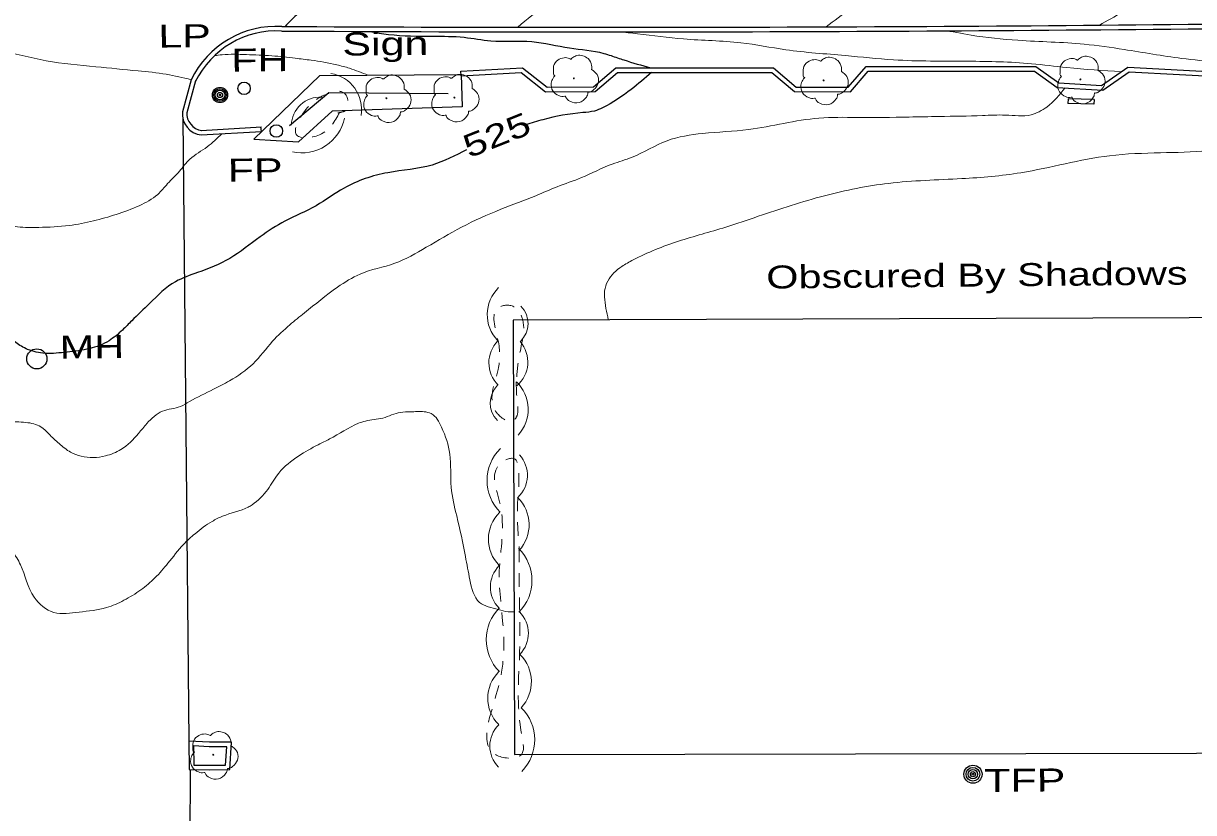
# Model space of a CAD drawing. Extents: x 2362213 to 2366494, y 6968794 to 6978110.
# Drawn here: x 2362955.4 to 2363200.2, y 6976296.4 to 6976461.4 of the extents above; entities that cross this region are included whole.
import ezdxf
from ezdxf.enums import TextEntityAlignment as Align

# ---------------------------------------------------------------- set-up
doc = ezdxf.new("R2010")
doc.units = 0
doc.header["$LTSCALE"] = 1.9
doc.linetypes.add('SHORT_DASHED', pattern=[2.7, 1.5, -1.2])
for name, color, linetype, lineweight in [('11', 7, 'Continuous', 25), ('2', 7, 'Continuous', 25), ('20', 7, 'Continuous', 25), ('23', 7, 'Continuous', 25), ('29', 7, 'Continuous', 13), ('31', 7, 'Continuous', 25), ('35', 7, 'Continuous', 13)]:
    doc.layers.add(name, color=color, linetype=linetype, lineweight=lineweight)

msp = doc.modelspace()

# ---------------------------------------------------------------- linework, layer by layer
at = {"layer": '11'}
msp.add_lwpolyline([(2363239.76, 6976399.979), (2363057.866, 6976399.397), (2363058.161, 6976308.506), (2363236.437, 6976308.873)], dxfattribs=at)
at = {"layer": '2'}
for p, q in [((2362990.484, 6976449.668), (2362988.658, 6976442.98)), ((2362991.407, 6976449.416), (2362989.58, 6976442.729)), ((2363046.989, 6976450.486), (2363046.94, 6976451.444)), ((2363173.962, 6976445.655), (2363173.931, 6976444.694)), ((2363179.361, 6976444.546), (2363173.931, 6976444.694)), ((2363179.392, 6976445.506), (2363173.962, 6976445.655)), ((2363179.392, 6976445.506), (2363179.361, 6976444.546)), ((2362988.761, 6976441.551), (2362990.021, 6976311.326)), ((2362992.555, 6976439.077), (2363005.179, 6976439.797)), ((2363005.178, 6976438.837), (2363005.059, 6976439.786)), ((2362992.613, 6976438.117), (2363005.238, 6976438.838)), ((2362990.268, 6976305.379), (2362989.945, 6976221.641))]:
    msp.add_line(p, q, dxfattribs=at)
for points in [[(2363046.94, 6976451.444), (2363059.815, 6976452.157), (2363064.982, 6976448.097), (2363074.662, 6976448.149), (2363079.365, 6976452.133), (2363112.326, 6976452.157), (2363117.034, 6976448.133), (2363127.976, 6976448.087), (2363131.715, 6976452.432), (2363167.236, 6976452.43), (2363171.99, 6976448.986), (2363180.934, 6976448.431), (2363186.448, 6976452.264), (2363218.717, 6976450.561), (2363223.176, 6976446.473), (2363233.789, 6976446.094), (2363237.622, 6976450.081), (2363242.576, 6976449.678)], [(2363046.989, 6976450.486), (2363059.504, 6976451.175), (2363064.652, 6976447.134), (2363075.021, 6976447.192), (2363079.714, 6976451.177), (2363111.975, 6976451.195), (2363116.684, 6976447.179), (2363128.416, 6976447.121), (2363132.153, 6976451.477), (2363166.925, 6976451.468), (2363171.649, 6976448.043), (2363181.204, 6976447.454), (2363186.728, 6976451.286), (2363218.326, 6976449.617), (2363222.785, 6976445.529), (2363234.178, 6976445.118), (2363238.002, 6976449.084), (2363242.496, 6976448.717)], [(2362994.314, 6976311.088), (2362990.001, 6976311.326), (2362990.108, 6976305.377), (2362994.429, 6976305.319)], [(2362994.263, 6976310.127), (2362990.981, 6976310.316), (2362991.049, 6976306.326), (2362994.44, 6976306.279)], [(2362994.42, 6976306.279), (2362997.67, 6976306.309), (2362997.923, 6976310.112), (2362994.313, 6976310.128)], [(2362994.429, 6976305.319), (2362998.569, 6976305.358), (2362998.944, 6976311.072), (2362994.314, 6976311.088)]]:
    msp.add_lwpolyline(points, dxfattribs=at)
for centre, radius, start, end in [((2363074.773, 6988792.679), 12332.043, 269.69664, 270.78069), ((2363008.362, 6976440.95), 19.89, 86.78063, 154.00705), ((2363008.362, 6976440.95), 18.93, 86.78063, 154.00705), ((2363074.773, 6988792.679), 12333.003, 269.69664, 270.78069), ((2362993.132, 6976442.579), 4.492, 174.88083, 263.38481), ((2362993.132, 6976442.579), 3.532, 174.88083, 263.38481)]:
    msp.add_arc(centre, radius, start, end, dxfattribs=at)
at = {"layer": '20'}
for centre, radius in [((2363001.562, 6976447.863), 1.3), ((2362996.525, 6976446.475), 1.6), ((2362996.525, 6976446.475), 1.3), ((2362996.525, 6976446.475), 1), ((2362996.525, 6976446.475), 0.539), ((2362996.525, 6976446.475), 0.192), ((2363008.307, 6976438.946), 1.3), ((2362958.208, 6976391.287), 2.1), ((2363154.045, 6976304.398), 1.9), ((2363154.045, 6976304.398), 1.442), ((2363154.045, 6976304.398), 0.973), ((2363154.045, 6976304.398), 0.539), ((2363154.045, 6976304.398), 0.192)]:
    msp.add_circle(centre, radius, dxfattribs=at)
at = {"layer": '23'}
msp.add_line((2363003.633, 6976437.212), (2363012.969, 6976436.691), dxfattribs=at)
for points in [[(2363003.633, 6976437.212), (2363017.437, 6976450.524), (2363046.976, 6976450.766), (2363047.181, 6976443.987), (2363019.978, 6976443.118), (2363012.969, 6976436.691)], [(2363044.275, 6976446.71), (2363019.281, 6976446.942), (2363011.097, 6976439.993)]]:
    msp.add_lwpolyline(points, dxfattribs=at)
at = {"layer": '29'}
for centre in [(2363070.555, 6976449.93), (2363122.802, 6976449.517), (2363176.532, 6976449.739), (2363031.343, 6976445.806), (2363045.572, 6976445.942), (2362995.129, 6976308.465)]:
    msp.add_circle(centre, 0.1, dxfattribs=at)
for centre, radius, start, end in [((2363018.479, 6976443.399), 7.678, 350.75706, 80.75706), ((2363017.567, 6976439.919), 6.136, 87.78442, 177.78442), ((2363013.588, 6976443.565), 9.209, 257.92213, 347.92213), ((2363060.3, 6976400.549), 7.861, 134.21862, 224.21862), ((2363055.731, 6976398.674), 5.237, 314.04367, 44.04367), ((2363059.33, 6976390.469), 6.554, 135.45243, 225.45243), ((2363054.365, 6976390.606), 6.554, 310.79228, 40.79228), ((2363058.29, 6976382.043), 5.237, 134.53857, 224.53857), ((2363053.156, 6976380.742), 7.861, 316.73756, 46.73756), ((2363061.834, 6976365.833), 9.428, 134.87402, 224.87402), ((2363054.554, 6976366.938), 6.282, 312.58174, 42.58174), ((2363053.347, 6976356.583), 7.861, 316.50257, 46.50257), ((2363060.55, 6976353.577), 7.861, 134.59507, 224.59507), ((2363052.368, 6976344.908), 9.428, 315.21835, 45.21835), ((2363059.38, 6976343.573), 6.282, 134.80982, 224.80982), ((2363061.668, 6976332.539), 9.428, 134.83525, 224.83525), ((2363054.756, 6976333.864), 6.282, 315.52334, 45.52334), ((2363053.82, 6976323.752), 7.861, 316.29703, 46.29703), ((2363060.416, 6976320.301), 7.861, 134.73903, 224.73903), ((2363052.942, 6976311.596), 9.428, 315.45521, 45.45521), ((2363059.259, 6976310.278), 6.282, 134.74053, 224.74053)]:
    msp.add_arc(centre, radius, start, end, dxfattribs=at)
for points in [[(2363066.59, 6976450.502), (2363066.609, 6976450.513), (2363066.529, 6976450.582), (2363066.293, 6976451.21), (2363066.331, 6976452.489), (2363067.218, 6976453.787), (2363068.524, 6976454.27), (2363069.646, 6976454.081), (2363069.877, 6976453.953), (2363069.947, 6976453.953), (2363069.996, 6976453.994), (2363070.344, 6976454.287), (2363071.209, 6976454.735), (2363072.42, 6976454.667), (2363073.536, 6976454.078), (2363074.269, 6976452.655), (2363074.278, 6976451.795)], [(2363118.836, 6976450.09), (2363118.856, 6976450.1), (2363118.775, 6976450.169), (2363118.539, 6976450.797), (2363118.577, 6976452.076), (2363119.465, 6976453.375), (2363120.77, 6976453.857), (2363121.892, 6976453.668), (2363122.123, 6976453.54), (2363122.193, 6976453.541), (2363122.243, 6976453.581), (2363122.59, 6976453.875), (2363123.456, 6976454.323), (2363124.666, 6976454.255), (2363125.783, 6976453.665), (2363126.517, 6976452.242), (2363126.525, 6976451.383)], [(2363172.567, 6976450.311), (2363172.587, 6976450.322), (2363172.506, 6976450.391), (2363172.27, 6976451.019), (2363172.308, 6976452.298), (2363173.196, 6976453.597), (2363174.501, 6976454.079), (2363175.623, 6976453.89), (2363175.854, 6976453.762), (2363175.924, 6976453.763), (2363175.974, 6976453.803), (2363176.321, 6976454.096), (2363177.187, 6976454.545), (2363178.397, 6976454.476), (2363179.512, 6976453.887), (2363180.246, 6976452.464), (2363180.254, 6976451.605)], [(2363074.267, 6976451.814), (2363075.408, 6976450.756), (2363075.693, 6976449.169), (2363074.985, 6976447.842), (2363074.33, 6976447.296), (2363073.663, 6976447.08), (2363073.513, 6976447.068), (2363073.494, 6976446.958), (2363073.172, 6976446.055), (2363071.633, 6976444.89), (2363069.74, 6976445.172), (2363068.841, 6976446.114), (2363068.77, 6976446.243), (2363068.65, 6976446.222), (2363067.439, 6976446.34), (2363066.17, 6976447.338), (2363065.824, 6976448.975), (2363066.194, 6976449.999), (2363066.52, 6976450.442), (2363066.59, 6976450.492)], [(2363180.244, 6976451.625), (2363181.384, 6976450.565), (2363181.669, 6976448.978), (2363180.962, 6976447.651), (2363180.307, 6976447.105), (2363179.639, 6976446.889), (2363179.489, 6976446.877), (2363179.47, 6976446.767), (2363179.149, 6976445.864), (2363177.611, 6976444.699), (2363175.718, 6976444.981), (2363174.819, 6976445.923), (2363174.748, 6976446.052), (2363174.628, 6976446.031), (2363173.417, 6976446.149), (2363172.147, 6976447.147), (2363171.802, 6976448.784), (2363172.172, 6976449.808), (2363172.498, 6976450.251), (2363172.567, 6976450.301)], [(2363027.377, 6976446.379), (2363027.397, 6976446.389), (2363027.316, 6976446.458), (2363027.08, 6976447.086), (2363027.118, 6976448.366), (2363028.006, 6976449.665), (2363029.311, 6976450.147), (2363030.433, 6976449.958), (2363030.664, 6976449.83), (2363030.734, 6976449.831), (2363030.784, 6976449.871), (2363031.131, 6976450.165), (2363031.997, 6976450.613), (2363033.208, 6976450.544), (2363034.323, 6976449.955), (2363035.057, 6976448.532), (2363035.065, 6976447.672)], [(2363041.606, 6976446.514), (2363041.626, 6976446.524), (2363041.546, 6976446.594), (2363041.31, 6976447.221), (2363041.347, 6976448.502), (2363042.235, 6976449.8), (2363043.541, 6976450.283), (2363044.662, 6976450.093), (2363044.894, 6976449.966), (2363044.964, 6976449.966), (2363045.013, 6976450.007), (2363045.361, 6976450.3), (2363046.226, 6976450.748), (2363047.437, 6976450.68), (2363048.553, 6976450.091), (2363049.286, 6976448.667), (2363049.294, 6976447.808)], [(2363126.515, 6976451.403), (2363127.655, 6976450.344), (2363127.94, 6976448.756), (2363127.233, 6976447.43), (2363126.578, 6976446.883), (2363125.91, 6976446.667), (2363125.76, 6976446.656), (2363125.741, 6976446.545), (2363125.419, 6976445.642), (2363123.88, 6976444.478), (2363121.987, 6976444.76), (2363121.088, 6976445.701), (2363121.017, 6976445.83), (2363120.897, 6976445.809), (2363119.686, 6976445.928), (2363118.416, 6976446.926), (2363118.07, 6976448.562), (2363118.441, 6976449.586), (2363118.766, 6976450.029), (2363118.836, 6976450.08)], [(2363035.055, 6976447.692), (2363036.195, 6976446.633), (2363036.48, 6976445.045), (2363035.773, 6976443.719), (2363035.118, 6976443.172), (2363034.45, 6976442.956), (2363034.3, 6976442.945), (2363034.281, 6976442.834), (2363033.96, 6976441.931), (2363032.421, 6976440.767), (2363030.528, 6976441.048), (2363029.629, 6976441.99), (2363029.558, 6976442.119), (2363029.438, 6976442.098), (2363028.227, 6976442.217), (2363026.957, 6976443.215), (2363026.612, 6976444.851), (2363026.982, 6976445.875), (2363027.308, 6976446.318), (2363027.377, 6976446.369)], [(2363049.284, 6976447.827), (2363050.424, 6976446.768), (2363050.71, 6976445.181), (2363050.002, 6976443.854), (2363049.347, 6976443.308), (2363048.679, 6976443.091), (2363048.529, 6976443.08), (2363048.51, 6976442.97), (2363048.189, 6976442.067), (2363046.65, 6976440.902), (2363044.757, 6976441.184), (2363043.858, 6976442.125), (2363043.787, 6976442.255), (2363043.667, 6976442.234), (2363042.456, 6976442.352), (2363041.187, 6976443.35), (2363040.841, 6976444.987), (2363041.211, 6976446.01), (2363041.537, 6976446.454), (2363041.607, 6976446.504)], [(2362991.163, 6976309.038), (2362991.183, 6976309.048), (2362991.102, 6976309.117), (2362990.866, 6976309.745), (2362990.904, 6976311.025), (2362991.792, 6976312.323), (2362993.098, 6976312.805), (2362994.219, 6976312.616), (2362994.451, 6976312.488), (2362994.521, 6976312.489), (2362994.57, 6976312.529), (2362994.917, 6976312.823), (2362995.783, 6976313.271), (2362996.994, 6976313.202), (2362998.11, 6976312.613), (2362998.843, 6976311.191), (2362998.851, 6976310.331)], [(2362998.841, 6976310.351), (2362999.981, 6976309.292), (2363000.266, 6976307.704), (2362999.559, 6976306.377), (2362998.904, 6976305.831), (2362998.236, 6976305.615), (2362998.086, 6976305.603), (2362998.067, 6976305.493), (2362997.746, 6976304.59), (2362996.207, 6976303.425), (2362994.314, 6976303.707), (2362993.416, 6976304.649), (2362993.345, 6976304.778), (2362993.225, 6976304.757), (2362992.013, 6976304.876), (2362990.743, 6976305.874), (2362990.398, 6976307.51), (2362990.768, 6976308.534), (2362991.094, 6976308.977), (2362991.163, 6976309.028)]]:
    msp.add_spline(points, degree=3, dxfattribs=at)
at = {"layer": '29', "linetype": 'SHORT_DASHED'}
for points in [[(2363021.51, 6976442.843), (2363017.325, 6976438.133), (2363012.444, 6976438.246), (2363013.557, 6976442.097), (2363019.731, 6976446.946), (2363022.452, 6976446.932), (2363022.936, 6976443.356), (2363021.172, 6976442.729)], [(2363058.499, 6976386.461), (2363058.754, 6976381.774), (2363058.763, 6976379.715), (2363057.986, 6976378.417), (2363054.582, 6976379.815), (2363054.724, 6976389.076), (2363054.675, 6976395.236), (2363054.692, 6976401.917), (2363058.019, 6976402.189), (2363059.19, 6976401.06), (2363059.061, 6976391.517), (2363058.532, 6976386.182)], [(2363059.121, 6976351.607), (2363059.11, 6976346.415), (2363059.216, 6976330.027), (2363059.686, 6976312.359), (2363059.652, 6976308.6), (2363054.824, 6976308.194), (2363054.892, 6976323.124), (2363054.966, 6976346.896), (2363055.08, 6976361.098), (2363055.093, 6976369.278), (2363058.172, 6976370.349), (2363059.017, 6976367.745), (2363058.773, 6976360.893), (2363059.165, 6976351.187)]]:
    msp.add_spline(points, degree=3, dxfattribs=at)
at = {"layer": '31'}
for points in [[(2363012.873, 6976521.263), (2363014.428, 6976519.689), (2363017.082, 6976517.264), (2363020.369, 6976514.435), (2363024.284, 6976511.802), (2363031.608, 6976507.202), (2363035.766, 6976504.251), (2363038.171, 6976500.683), (2363040.388, 6976495.745), (2363041.375, 6976492.914), (2363042.154, 6976488.821), (2363042.02, 6976484.99), (2363039.871, 6976480.669), (2363036.443, 6976476.215), (2363033.172, 6976472.185), (2363029.142, 6976470.057), (2363020.404, 6976466.623), (2363012.943, 6976463.492), (2363010.139, 6976460.805)], [(2363027.82, 6976459.764), (2363031.786, 6976459.151), (2363041.05, 6976458.769), (2363047.592, 6976458.542), (2363053.179, 6976457.814), (2363061.782, 6976457.656), (2363069.634, 6976456.311), (2363076.825, 6976455.189), (2363078.33, 6976454.703), (2363081.029, 6976453.809), (2363086.585, 6976452.142)], [(2363086.804, 6976451.185), (2363082.569, 6976447.644), (2363076.554, 6976443.807), (2363074.86, 6976443.121), (2363072.433, 6976442.788), (2363064.067, 6976441.308), (2363060.468, 6976440.224)], [(2363048.126, 6976435.035), (2363040.896, 6976431.826), (2363031.631, 6976430.228), (2363022.471, 6976426.991), (2363016.626, 6976423.325), (2363010.117, 6976420.073), (2363004.918, 6976416.804), (2362998.57, 6976412.302), (2362991.838, 6976409.318), (2362987.206, 6976407.423), (2362981.799, 6976402.873), (2362978.074, 6976399.247), (2362976.122, 6976397.298), (2362973.313, 6976395.082), (2362969.239, 6976393.413), (2362964.555, 6976392.698), (2362959.928, 6976392.434), (2362956.29, 6976393.269), (2362953.796, 6976394.716), (2362950.066, 6976398.89), (2362946.948, 6976401.691), (2362944.999, 6976401.722), (2362941.245, 6976397.886), (2362939.144, 6976394.856), (2362936.439, 6976392.16), (2362932.078, 6976389.088), (2362929.858, 6976387.056), (2362927.843, 6976383.337), (2362925.644, 6976379.987), (2362922.628, 6976375.438), (2362920.324, 6976370.596), (2362915.559, 6976364.729), (2362912.386, 6976357.739), (2362909.814, 6976353.725), (2362907.426, 6976351.382), (2362901.465, 6976346.084), (2362897.369, 6976343.675), (2362890.105, 6976339.916), (2362889.746, 6976339.772)]]:
    msp.add_spline(points, degree=3, dxfattribs=at)
at = {"layer": '35'}
for points in [[(2362950.192, 6976521.096), (2362950.943, 6976519.943), (2362952.705, 6976518.691), (2362955.215, 6976516.655), (2362958.078, 6976514.202), (2362963.665, 6976511.385), (2362968.165, 6976509.348), (2362976.605, 6976506.198), (2362980.614, 6976504.256), (2362983.072, 6976501.338), (2362984.662, 6976498.133), (2362985.312, 6976492.93), (2362985.184, 6976488.509), (2362983.362, 6976485.581), (2362978.925, 6976480.979), (2362974.911, 6976478.29), (2362969.119, 6976475.224), (2362963.606, 6976472.473), (2362955.981, 6976468.71), (2362949.077, 6976465.974), (2362941.031, 6976462.377), (2362938.373, 6976461.102), (2362937.381, 6976460.252), (2362937.496, 6976459.763), (2362938.737, 6976458.605), (2362943.572, 6976456.99), (2362950.103, 6976455.862), (2362960.165, 6976453.648), (2362970.556, 6976452.387), (2362979.376, 6976451.511), (2362985.273, 6976450.817), (2362990.484, 6976449.668)], [(2363052.504, 6976521.38), (2363055.11, 6976519.726), (2363061.159, 6976517.894), (2363069.143, 6976515.29), (2363076.374, 6976512.018), (2363079.842, 6976509.091), (2363082.467, 6976506.596), (2363090, 6976502.007), (2363095.556, 6976497.21), (2363096.98, 6976493.614), (2363097.118, 6976489.715), (2363095.952, 6976485.063), (2363091.436, 6976479.379), (2363084.842, 6976474.627), (2363077.2, 6976470.514), (2363067.531, 6976466.152), (2363064.981, 6976465.098), (2363058.813, 6976460.649)], [(2363117.715, 6976521.581), (2363118.982, 6976520.894), (2363122.248, 6976519.215), (2363126.074, 6976517.652), (2363131.195, 6976515.45), (2363139.484, 6976511.299), (2363144.062, 6976508.423), (2363146.732, 6976505.238), (2363150.896, 6976498.666), (2363151.958, 6976494.197), (2363152.048, 6976488.948), (2363150.823, 6976484.226), (2363146.655, 6976479.765), (2363139.809, 6976474.061), (2363133.119, 6976468.717), (2363128.329, 6976464.591), (2363123.345, 6976460.733)], [(2363183.796, 6976521.802), (2363185.386, 6976520.727), (2363191.375, 6976518.784), (2363195.729, 6976516.435), (2363199.883, 6976513.934), (2363205.54, 6976511.008), (2363213.586, 6976507.265), (2363217.323, 6976504.55), (2363221.118, 6976500.865), (2363224.228, 6976496.675), (2363225.206, 6976492.555), (2363225.31, 6976488.975), (2363223.766, 6976484.321), (2363216.506, 6976477.95), (2363204.445, 6976471.636), (2363190.246, 6976466.181), (2363180.514, 6976461.088)], [(2363079.973, 6976459.68), (2363083.878, 6976459.297), (2363093.508, 6976458.189), (2363105.497, 6976457.402), (2363114.88, 6976455.951), (2363127.363, 6976454.72), (2363137.401, 6976453.836), (2363152.996, 6976453.534), (2363166.27, 6976453.021), (2363173.699, 6976452.222), (2363185.127, 6976451.351)], [(2363145.704, 6976459.876), (2363147.694, 6976459.875), (2363153.664, 6976459.012), (2363163.463, 6976457.914), (2363177.333, 6976457.096), (2363185.663, 6976455.995), (2363197.712, 6976454.14), (2363212.946, 6976452.616), (2363223.969, 6976451.431), (2363242.683, 6976450.009)], [(2362995.356, 6976454.703), (2362996.995, 6976454.899), (2363002.045, 6976454.927), (2363007.367, 6976454.678), (2363012.282, 6976454.144), (2363015.597, 6976453.756), (2363020.946, 6976452.777), (2363023.633, 6976452.062), (2363027.487, 6976450.61)], [(2363173.31, 6976447.938), (2363169.507, 6976443.962), (2363166.222, 6976442.341), (2363160.872, 6976442.27), (2363156.033, 6976442.184), (2363146.984, 6976441.977), (2363140.695, 6976441.858), (2363129.766, 6976441.784), (2363121.837, 6976441.638), (2363107.119, 6976439.268), (2363097.496, 6976438.426), (2363090.05, 6976436.895), (2363082.734, 6976433.454), (2363078.586, 6976432.015), (2363072.133, 6976429.183), (2363067.051, 6976427.276), (2363062.598, 6976425.413), (2363055.275, 6976422.563), (2363047.06, 6976418.825), (2363039.69, 6976414.615), (2363033.072, 6976411.28), (2363025.843, 6976409.021), (2363021.129, 6976406.286), (2363014.2, 6976400.901), (2363011.143, 6976398.412), (2363007.526, 6976394.967), (2363003.44, 6976390.257), (2362998.524, 6976386.69), (2362995.181, 6976384.918), (2362990.155, 6976382.35), (2362988.255, 6976381.312), (2362984.514, 6976380.338), (2362981.228, 6976377.766), (2362979.488, 6976375.68), (2362975.8, 6976372.334), (2362972.552, 6976370.993), (2362967.503, 6976370.895), (2362965.265, 6976371.754), (2362962.898, 6976373.551), (2362960.698, 6976375.601), (2362959.074, 6976377.035), (2362955.885, 6976377.985), (2362952.055, 6976378.018), (2362948.618, 6976377.536), (2362946.267, 6976376.683), (2362942.374, 6976374.906), (2362938.721, 6976373.031), (2362934.408, 6976369.219), (2362931.454, 6976365.371), (2362929.377, 6976362.931), (2362927.319, 6976357.531), (2362926.596, 6976353.485), (2362924.276, 6976349.233), (2362920.841, 6976344.609), (2362918.968, 6976342.901), (2362916.796, 6976339.94), (2362913.119, 6976335.375), (2362908.663, 6976331.743), (2362906.163, 6976329.639), (2362901.255, 6976326.142), (2362896.318, 6976323.854), (2362891.16, 6976322.505), (2362887.909, 6976321.574), (2362880.094, 6976318.849), (2362875.712, 6976317.028), (2362867.443, 6976315.829)], [(2363242.13, 6976444.084), (2363239.212, 6976443.856), (2363233.562, 6976442.632), (2363220.103, 6976438.344), (2363203.185, 6976434.821), (2363193.28, 6976434.387), (2363182.644, 6976433.776), (2363164.087, 6976430.219), (2363151.729, 6976428.981), (2363136.397, 6976427.996), (2363123.011, 6976425.408), (2363109.131, 6976421.106), (2363102.323, 6976418.821), (2363092.43, 6976415.887), (2363082.968, 6976411.986), (2363080.59, 6976410.613), (2363078.913, 6976409.257), (2363076.999, 6976405.498), (2363076.98, 6976404.249), (2363077.766, 6976399.456)], [(2362996.912, 6976438.358), (2362993.848, 6976435.638), (2362990.242, 6976433.064), (2362988.056, 6976430.543), (2362985.571, 6976427.929), (2362983.492, 6976425.69), (2362979.634, 6976423.323), (2362974.802, 6976421.497), (2362970.053, 6976420.152), (2362964.993, 6976419.183), (2362958.597, 6976418.783), (2362954.135, 6976418.91), (2362950.536, 6976419.886), (2362948.143, 6976421.093), (2362946.749, 6976421.52), (2362944.594, 6976421.059), (2362941.646, 6976420.871), (2362938.267, 6976420.769), (2362933.681, 6976420.265), (2362928.667, 6976418.568), (2362924.615, 6976417.659), (2362919.414, 6976414.639), (2362917.473, 6976410.63), (2362916.223, 6976403.198), (2362913.571, 6976396.113), (2362909.882, 6976390.646), (2362906.911, 6976387.638), (2362900.207, 6976381.764), (2362897.662, 6976378.03), (2362895.028, 6976372.165), (2362892.65, 6976363.561), (2362888.72, 6976354.024), (2362885.858, 6976351.077), (2362879.842, 6976348.429), (2362875.901, 6976347.552), (2362867.331, 6976346.469)], [(2363058.067, 6976338.365), (2363056.797, 6976338.373), (2363054.732, 6976338.853), (2363050.838, 6976340.346), (2363048.803, 6976345.037), (2363047.876, 6976349.93), (2363046.045, 6976358.422), (2363044.888, 6976364.421), (2363044.612, 6976371.379), (2363042.869, 6976376.983), (2363040.731, 6976379.833), (2363039.229, 6976380.219), (2363036.338, 6976380.201), (2363034.289, 6976380.092), (2363030.59, 6976378.906), (2363026.946, 6976378.282), (2363025.53, 6976377.798), (2363019.461, 6976374.52), (2363017.082, 6976373.327), (2363012.955, 6976370.948), (2363008.848, 6976367.398), (2363006.511, 6976363.975), (2363003.231, 6976360.744), (2363002.436, 6976360.276), (2362997.044, 6976358.365), (2362994.874, 6976357.285), (2362991.298, 6976354.711), (2362988.91, 6976352.468), (2362985.637, 6976348.547), (2362982.916, 6976345.47), (2362979.97, 6976342.972), (2362976.43, 6976340.788), (2362972.805, 6976339.253), (2362967.043, 6976338.308), (2362961.784, 6976338.248), (2362957.653, 6976341.439), (2362954.779, 6976348.203), (2362953.021, 6976351.066), (2362951.498, 6976352.422), (2362950.626, 6976352.654), (2362947.527, 6976352.424), (2362944.186, 6976350.552), (2362940.005, 6976347.441), (2362936.205, 6976340.125), (2362935.434, 6976334.927), (2362934.755, 6976330.602), (2362932.346, 6976327.388), (2362926.558, 6976323.832), (2362914.121, 6976317.263), (2362908.014, 6976314.815)]]:
    msp.add_spline(points, degree=3, dxfattribs=at)

# ---------------------------------------------------------------- texts
at = {"layer": '20'}
for s, width, p in [('  LP', 1.4, (2362978.65, 6976456.344)), ('  FH', 1.4, (2362993.909, 6976451.309)), ('  FP', 1.4, (2362993.168, 6976428.301)), ('Obscured By Shadows', 1.35, (2363110.826, 6976405.981)), ('  MH', 1.35, (2362958.209, 6976391.287)), ('  TFP', 1.4, (2363151.432, 6976300.622))]:
    msp.add_text(s, height=4.8, rotation=0.546, dxfattribs=dict(at, width=width)).set_placement(p)
at = {"layer": '23', "width": 1.4}
msp.add_text('Sign', height=4.8, rotation=0.546, dxfattribs=at).set_placement((2363022.148, 6976454.708))
at = {"layer": '31', "width": 1.35}
msp.add_text(' 525 ', height=4.8, rotation=21.76, dxfattribs=at).set_placement((2363055.315, 6976435.884), align=Align.CENTER)

doc.saveas('drawing.dxf')
